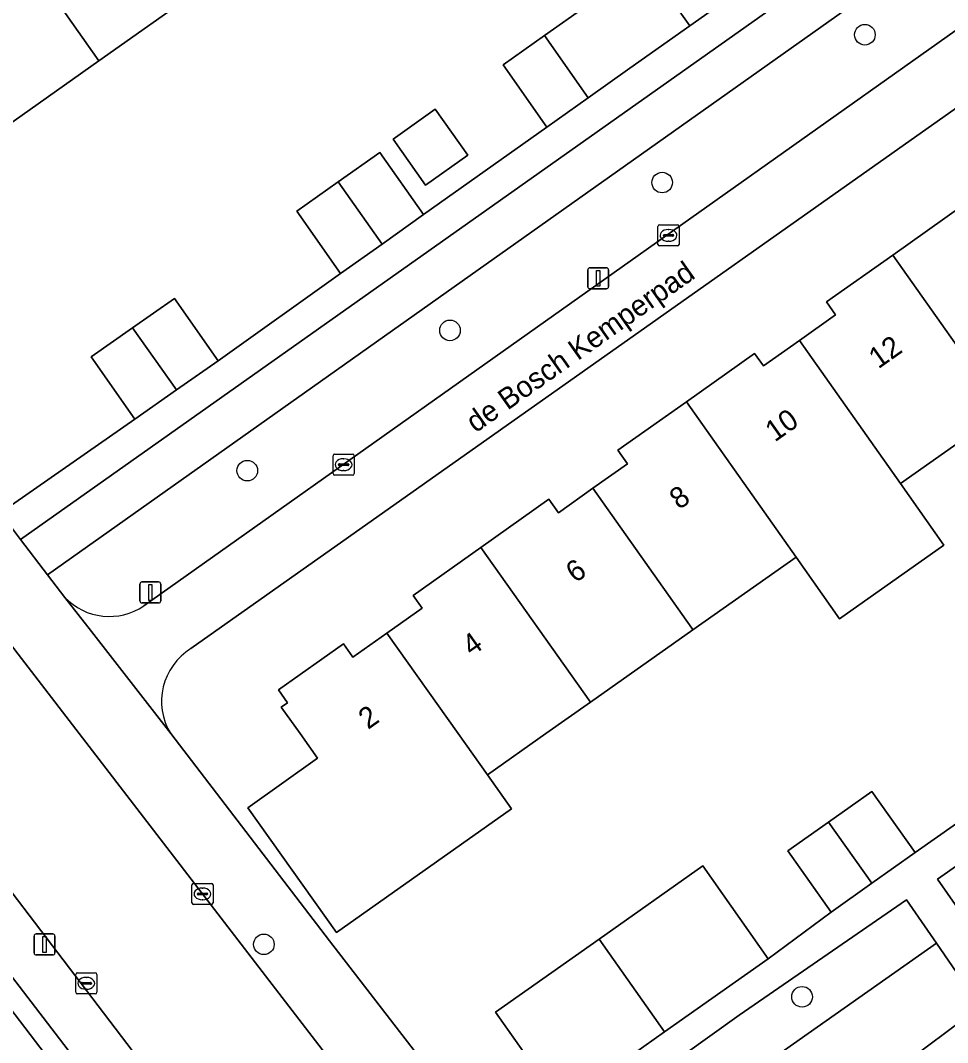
# Model space of a CAD drawing. Extents: x 159352 to 160617, y 385888 to 387323.
# Drawn here: x 160033.41 to 160077.47, y 386985.32 to 387033.88 of the extents above; entities that cross this region are included whole.
import ezdxf

# ---------------------------------------------------------------- set-up
doc = ezdxf.new("R2010")
doc.units = 0
for name, color, linetype in [('IMGEO_Boom', 7, 'Continuous'), ('IMGEO_Erf', 7, 'Continuous'), ('IMGEO_Groenvoorziening', 7, 'Continuous'), ('IMGEO_Kolk', 7, 'Continuous'), ('IMGEO_Lichtmast', 7, 'Continuous'), ('IMGEO_Muur', 7, 'Continuous'), ('IMGEO_Openbare_ruimte_label', 7, 'Continuous'), ('IMGEO_Pand', 7, 'Continuous'), ('IMGEO_Pand_nummerreeks', 7, 'Continuous'), ('IMGEO_Rijbaan_lokaal_open', 7, 'Continuous'), ('IMGEO_Voetpad_open', 7, 'Continuous')]:
    doc.layers.add(name, color=color, linetype=linetype)

msp = doc.modelspace()

# ---------------------------------------------------------------- linework, layer by layer
at = {"layer": 'IMGEO_Boom'}
for centre in [(160073.543, 387033.204), (160063.908, 387026.181), (160053.823, 387019.158), (160044.189, 387012.495), (160044.979, 386989.99), (160070.557, 386987.498)]:
    msp.add_circle(centre, 0.489, dxfattribs=at)
at = {"layer": 'IMGEO_Erf'}
for points in [[(160093.428, 387040.708), (160041.511, 387004.038)], [(160016.928, 387030.587), (160032.461, 387010.488), (160038.844, 387014.946), (160036.77, 387017.905), (160038.734, 387019.282), (160040.726, 387020.678), (160042.8, 387017.719), (160048.625, 387021.868), (160046.539, 387024.819), (160048.514, 387026.216), (160050.483, 387027.608), (160052.569, 387024.657), (160058.431, 387028.82), (160056.345, 387031.771), (160058.314, 387033.163), (160060.289, 387034.56), (160063.137, 387036.575), (160065.22, 387033.63), (160068.227, 387035.765), (160066.141, 387038.716)], [(160042.023, 387035.426), (160037.136, 387031.971), (160032.224, 387028.498)], [(160080.109, 387015.315), (160075.234, 387011.879), (160077.297, 387008.953), (160072.337, 387005.458), (160070.275, 387008.384), (160065.372, 387004.929), (160060.499, 387001.495), (160058.378, 387000), (160055.599, 386998.042), (160056.746, 386996.424), (160048.432, 386990.547), (160044.211, 386996.479), (160047.535, 386998.828), (160046.7, 387000.002), (160045.807, 387001.256), (160046.099, 387001.463), (160045.666, 387002.076), (160048.759, 387004.262), (160049.205, 387003.631), (160050.826, 387004.776), (160052.499, 387005.959), (160052.069, 387006.569), (160055.294, 387008.848), (160058.526, 387011.132), (160058.974, 387010.498), (160060.618, 387011.66), (160062.261, 387012.82), (160061.808, 387013.462), (160065.058, 387015.759), (160068.304, 387018.053), (160068.717, 387017.47), (160070.432, 387018.682), (160072.149, 387019.895), (160071.713, 387020.512), (160074.864, 387022.739), (160078.167, 387025.073)], [(160040.549, 387000.002), (160048.098, 386990.153), (160055.826, 386980.146)], [(160047.698, 386969.274), (160025.513, 386998.212), (160024.747, 386997.625), (160027.273, 386994.34), (160026.582, 386993.808), (160027.905, 386992.089), (160029.105, 386990.528), (160029.764, 386991.035), (160032.171, 386987.906), (160034.577, 386984.778)], [(160059.101, 386982.352), (160055.987, 386986.764), (160060.91, 386990.239), (160065.833, 386993.713), (160068.947, 386989.301), (160071.937, 386991.52), (160069.879, 386994.432), (160071.817, 386995.802), (160073.878, 386997.259), (160075.936, 386994.347), (160079.705, 386996.999)]]:
    msp.add_lwpolyline(points, dxfattribs=at)
msp.add_lwpolyline([(160052.661, 387026.064), (160051.117, 387028.237), (160053.122, 387029.661), (160054.666, 387027.488)], close=True, dxfattribs=at)
msp.add_arc((160043.058, 387001.537), 2.941, 121.7283, 211.4586, dxfattribs=at)
at = {"layer": 'IMGEO_Groenvoorziening'}
for points in [[(160091.915, 387048.069), (160090.707, 387049.734), (160033.413, 387009.221), (160034.7, 387007.538)], [(160078.42, 386991.037), (160095.359, 387002.914), (160093.909, 387004.95), (160086.858, 387000), (160076.993, 386993.089)], [(160058.383, 386976.989), (160076.945, 386990.041), (160075.525, 386992.099), (160067.566, 386986.624), (160056.851, 386978.967)]]:
    msp.add_lwpolyline(points, close=True, dxfattribs=at)
for points in [[(160092.53, 387047.22), (160091.915, 387048.069), (160034.7, 387007.538), (160035.514, 387006.474)], [(160039.279, 387006.071), (160092.035, 387043.461)], [(160074.953, 386983.973), (160079.027, 386987.026), (160076.945, 386990.041), (160058.383, 386976.989), (160059.263, 386975.852)]]:
    msp.add_lwpolyline(points, dxfattribs=at)
msp.add_arc((160037.636, 387008.514), 2.944, 223.8608, 303.9201, dxfattribs=at)
at = {"layer": 'IMGEO_Kolk'}
for p, q in [((160063.783, 387024.172), (160064.635, 387024.172)), ((160063.708, 387023.246), (160063.708, 387024.098)), ((160063.967, 387023.666), (160063.967, 387023.678)), ((160064.01, 387023.715), (160064.408, 387023.715)), ((160064.196, 387023.952), (160064.221, 387023.952)), ((160064.451, 387023.678), (160064.451, 387023.666)), ((160064.709, 387024.098), (160064.709, 387023.246)), ((160064.405, 387023.629), (160064.007, 387023.629)), ((160064.219, 387023.392), (160064.194, 387023.392)), ((160064.635, 387023.172), (160063.783, 387023.172)), ((160048.268, 387012.352), (160048.268, 387013.204)), ((160048.343, 387013.278), (160049.195, 387013.278)), ((160048.756, 387013.058), (160048.781, 387013.058)), ((160049.269, 387013.204), (160049.269, 387012.352)), ((160048.527, 387012.772), (160048.527, 387012.784)), ((160048.965, 387012.735), (160048.567, 387012.735)), ((160048.57, 387012.821), (160048.968, 387012.821)), ((160048.779, 387012.498), (160048.754, 387012.498)), ((160049.011, 387012.784), (160049.011, 387012.772)), ((160049.195, 387012.278), (160048.343, 387012.278)), ((160041.56, 386991.96), (160041.56, 386992.812)), ((160041.635, 386992.886), (160042.487, 386992.886)), ((160042.048, 386992.666), (160042.073, 386992.666)), ((160042.561, 386992.812), (160042.561, 386991.96)), ((160041.819, 386992.38), (160041.819, 386992.392)), ((160042.257, 386992.343), (160041.859, 386992.343)), ((160041.862, 386992.429), (160042.26, 386992.429)), ((160042.071, 386992.106), (160042.046, 386992.106)), ((160042.303, 386992.392), (160042.303, 386992.38)), ((160042.487, 386991.886), (160041.635, 386991.886)), ((160036.037, 386987.713), (160036.037, 386988.565)), ((160036.112, 386988.639), (160036.964, 386988.639)), ((160036.525, 386988.419), (160036.55, 386988.419)), ((160037.038, 386988.565), (160037.038, 386987.713)), ((160036.296, 386988.133), (160036.296, 386988.145)), ((160036.734, 386988.096), (160036.336, 386988.096)), ((160036.339, 386988.182), (160036.737, 386988.182)), ((160036.548, 386987.859), (160036.523, 386987.859)), ((160036.78, 386988.145), (160036.78, 386988.133)), ((160036.964, 386987.639), (160036.112, 386987.639))]:
    msp.add_line(p, q, dxfattribs=at)
for points in [[(160063.783, 387024.172), (160064.635, 387024.172)], [(160063.708, 387023.246), (160063.708, 387024.098)], [(160064.709, 387024.098), (160064.709, 387023.246)], [(160064.635, 387023.172), (160063.783, 387023.172)], [(160048.268, 387012.352), (160048.268, 387013.204)], [(160048.343, 387013.278), (160049.195, 387013.278)], [(160049.269, 387013.204), (160049.269, 387012.352)], [(160049.195, 387012.278), (160048.343, 387012.278)], [(160041.56, 386991.96), (160041.56, 386992.812)], [(160041.635, 386992.886), (160042.487, 386992.886)], [(160042.561, 386992.812), (160042.561, 386991.96)], [(160042.487, 386991.886), (160041.635, 386991.886)], [(160036.037, 386987.713), (160036.037, 386988.565)], [(160036.112, 386988.639), (160036.964, 386988.639)], [(160037.038, 386988.565), (160037.038, 386987.713)], [(160036.964, 386987.639), (160036.112, 386987.639)]]:
    msp.add_lwpolyline(points, dxfattribs=at)
for centre, radius, start, end in [((160063.785, 387024.096), 0.0765, 91.552, 178.448), ((160063.785, 387024.096), 0.0765, 91.552, 178.448), ((160064.633, 387024.096), 0.0765, 1.552, 88.448), ((160064.633, 387024.096), 0.0765, 1.552, 88.448), ((160064.007, 387023.675), 0.0403, 85.8775, 175.7526), ((160064.004, 387023.665), 0.0366, 178.938, 274.7102), ((160064.408, 387023.672), 0.043, 264.8664, 352.4533), ((160064.412, 387023.677), 0.0386, 1.7309, 96.639), ((160063.785, 387023.248), 0.0765, 181.552, 268.448), ((160063.785, 387023.248), 0.0765, 181.552, 268.448), ((160064.633, 387023.248), 0.0765, 271.552, 358.448), ((160064.633, 387023.248), 0.0765, 271.552, 358.448), ((160048.345, 387013.202), 0.0765, 91.552, 178.448), ((160048.345, 387013.202), 0.0765, 91.552, 178.448), ((160049.193, 387013.202), 0.0765, 1.552, 88.448), ((160049.193, 387013.202), 0.0765, 1.552, 88.448), ((160048.567, 387012.781), 0.0403, 85.8775, 175.7526), ((160048.564, 387012.771), 0.0366, 178.938, 274.7102), ((160048.968, 387012.778), 0.043, 264.8664, 352.4533), ((160048.972, 387012.783), 0.0386, 1.7309, 96.639), ((160048.345, 387012.354), 0.0765, 181.552, 268.448), ((160048.345, 387012.354), 0.0765, 181.552, 268.448), ((160049.193, 387012.354), 0.0765, 271.552, 358.448), ((160049.193, 387012.354), 0.0765, 271.552, 358.448), ((160041.637, 386992.81), 0.0765, 91.552, 178.448), ((160041.637, 386992.81), 0.0765, 91.552, 178.448), ((160042.485, 386992.81), 0.0765, 1.552, 88.448), ((160042.485, 386992.81), 0.0765, 1.552, 88.448), ((160041.859, 386992.389), 0.0403, 85.8775, 175.7526), ((160041.856, 386992.379), 0.0366, 178.938, 274.7102), ((160042.26, 386992.386), 0.043, 264.8664, 352.4533), ((160042.264, 386992.391), 0.0386, 1.7309, 96.639), ((160041.637, 386991.962), 0.0765, 181.552, 268.448), ((160041.637, 386991.962), 0.0765, 181.552, 268.448), ((160042.485, 386991.962), 0.0765, 271.552, 358.448), ((160042.485, 386991.962), 0.0765, 271.552, 358.448), ((160036.114, 386988.563), 0.0765, 91.552, 178.448), ((160036.114, 386988.563), 0.0765, 91.552, 178.448), ((160036.962, 386988.563), 0.0765, 1.552, 88.448), ((160036.962, 386988.563), 0.0765, 1.552, 88.448), ((160036.336, 386988.142), 0.0403, 85.8775, 175.7526), ((160036.333, 386988.132), 0.0366, 178.938, 274.7102), ((160036.737, 386988.139), 0.043, 264.8664, 352.4533), ((160036.741, 386988.144), 0.0386, 1.7309, 96.639), ((160036.114, 386987.715), 0.0765, 181.552, 268.448), ((160036.114, 386987.715), 0.0765, 181.552, 268.448), ((160036.962, 386987.715), 0.0765, 271.552, 358.448), ((160036.962, 386987.715), 0.0765, 271.552, 358.448)]:
    msp.add_arc(centre, radius, start, end, dxfattribs=at)
for centre, major_axis, ratio, start_param, end_param in [((160064.195, 387023.672), (-0.387, 0.002), 0.722429, 4.712389, 7.853982), ((160064.22, 387023.672), (-0.39, 0.002), 0.717154, 1.570796, 4.712389), ((160048.755, 387012.778), (-0.387, 0.002), 0.722429, 4.712389, 7.853982), ((160048.78, 387012.778), (-0.39, 0.002), 0.717154, 1.570796, 4.712389), ((160042.047, 386992.386), (-0.387, 0.002), 0.722429, 4.712389, 7.853982), ((160042.072, 386992.386), (-0.39, 0.002), 0.717154, 1.570796, 4.712389), ((160036.524, 386988.139), (-0.387, 0.002), 0.722429, 4.712389, 7.853982), ((160036.549, 386988.139), (-0.39, 0.002), 0.717154, 1.570796, 4.712389)]:
    msp.add_ellipse(centre, major_axis=major_axis, ratio=ratio, start_param=start_param, end_param=end_param, dxfattribs=at)
at = {"layer": 'IMGEO_Lichtmast'}
for p, q in [((160060.37, 387021.235), (160060.37, 387022.035)), ((160060.37, 387022.035), (160060.37, 387021.235)), ((160060.47, 387022.135), (160061.26, 387022.135)), ((160061.26, 387022.135), (160060.47, 387022.135)), ((160061.36, 387022.035), (160061.36, 387021.235)), ((160061.36, 387021.235), (160061.36, 387022.035)), ((160061.26, 387021.135), (160060.47, 387021.135)), ((160060.47, 387021.135), (160061.26, 387021.135)), ((160039.186, 387007.207), (160039.976, 387007.207)), ((160039.976, 387007.207), (160039.186, 387007.207)), ((160039.086, 387006.307), (160039.086, 387007.107)), ((160039.086, 387007.107), (160039.086, 387006.307)), ((160040.076, 387007.107), (160040.076, 387006.307)), ((160040.076, 387006.307), (160040.076, 387007.107)), ((160039.976, 387006.207), (160039.186, 387006.207)), ((160039.186, 387006.207), (160039.976, 387006.207)), ((160034.056, 386989.585), (160034.056, 386990.385)), ((160034.056, 386990.385), (160034.056, 386989.585)), ((160034.156, 386990.485), (160034.946, 386990.485)), ((160034.946, 386990.485), (160034.156, 386990.485)), ((160035.046, 386990.385), (160035.046, 386989.585)), ((160035.046, 386989.585), (160035.046, 386990.385)), ((160034.946, 386989.485), (160034.156, 386989.485)), ((160034.156, 386989.485), (160034.946, 386989.485))]:
    msp.add_line(p, q, dxfattribs=at)
for points in [[(160060.79, 387022.01), (160060.94, 387022.01), (160060.94, 387021.26), (160060.79, 387021.26), (160060.79, 387022.01)], [(160039.506, 387007.082), (160039.656, 387007.082), (160039.656, 387006.332), (160039.506, 387006.332), (160039.506, 387007.082)], [(160034.476, 386990.36), (160034.626, 386990.36), (160034.626, 386989.61), (160034.476, 386989.61), (160034.476, 386990.36)]]:
    msp.add_lwpolyline(points, dxfattribs=at)
for centre, start, end in [((160060.47, 387022.035), 90, 180), ((160060.47, 387022.035), 90, 180), ((160061.26, 387022.035), 0, 90), ((160061.26, 387022.035), 360, 90), ((160060.47, 387021.235), 180, 270), ((160060.47, 387021.235), 180, 270), ((160061.26, 387021.235), 270, 0), ((160061.26, 387021.235), 270, 0), ((160039.186, 387007.107), 90, 180), ((160039.186, 387007.107), 90, 180), ((160039.976, 387007.107), 0, 90), ((160039.976, 387007.107), 360, 90), ((160039.186, 387006.307), 180, 270), ((160039.186, 387006.307), 180, 270), ((160039.976, 387006.307), 270, 0), ((160039.976, 387006.307), 270, 0), ((160034.156, 386990.385), 90, 180), ((160034.156, 386990.385), 90, 180), ((160034.946, 386990.385), 0, 90), ((160034.946, 386990.385), 360, 90), ((160034.156, 386989.585), 180, 270), ((160034.156, 386989.585), 180, 270), ((160034.946, 386989.585), 270, 0), ((160034.946, 386989.585), 270, 0)]:
    msp.add_arc(centre, 0.1, start, end, dxfattribs=at)
at = {"layer": 'IMGEO_Muur'}
msp.add_lwpolyline([(160055.871, 386980.178), (160055.826, 386980.146), (160048.098, 386990.153)], dxfattribs=at)
at = {"layer": 'IMGEO_Pand'}
for points in [[(160037.27, 387042.17), (160035.601, 387040.99), (160035.21, 387041.543), (160031.98, 387039.26), (160037.136, 387031.971), (160042.023, 387035.426)], [(160032.224, 387028.498), (160037.136, 387031.971), (160031.98, 387039.26), (160028.752, 387036.977), (160029.081, 387036.512), (160027.402, 387035.325)], [(160065.22, 387033.63), (160063.137, 387036.575), (160060.289, 387034.56), (160058.314, 387033.163), (160060.398, 387030.211), (160062.375, 387031.609)], [(160060.398, 387030.211), (160058.314, 387033.163), (160056.345, 387031.771), (160058.431, 387028.82)], [(160052.661, 387026.064), (160054.666, 387027.488), (160053.122, 387029.661), (160051.117, 387028.237)], [(160052.569, 387024.657), (160050.483, 387027.608), (160048.514, 387026.216), (160050.596, 387023.262)], [(160050.596, 387023.262), (160048.514, 387026.216), (160046.539, 387024.819), (160048.625, 387021.868)], [(160080.109, 387015.315), (160085.013, 387018.771), (160080.193, 387025.593), (160078.596, 387024.465), (160078.167, 387025.073), (160074.864, 387022.739)], [(160074.864, 387022.739), (160071.713, 387020.512), (160072.149, 387019.895), (160070.432, 387018.682), (160075.234, 387011.879), (160080.109, 387015.315)], [(160042.8, 387017.719), (160040.726, 387020.678), (160038.734, 387019.282), (160040.818, 387016.33)], [(160040.818, 387016.33), (160038.734, 387019.282), (160036.77, 387017.905), (160038.844, 387014.946)], [(160070.275, 387008.384), (160072.337, 387005.458), (160077.297, 387008.953), (160075.234, 387011.879), (160070.432, 387018.682), (160068.717, 387017.47), (160068.304, 387018.053), (160065.058, 387015.759)], [(160065.313, 387005.012), (160065.372, 387004.929), (160070.275, 387008.384), (160065.058, 387015.759), (160061.808, 387013.462), (160062.261, 387012.82), (160060.618, 387011.66)], [(160060.618, 387011.66), (160058.974, 387010.498), (160058.526, 387011.132), (160055.294, 387008.848), (160060.499, 387001.495), (160065.372, 387004.929), (160065.313, 387005.012)], [(160054.211, 387000), (160055.599, 386998.042), (160058.378, 387000), (160060.499, 387001.495), (160055.294, 387008.848), (160052.069, 387006.569), (160052.499, 387005.959), (160050.826, 387004.776)], [(160049.205, 387003.631), (160048.759, 387004.262), (160045.666, 387002.076), (160046.099, 387001.463), (160045.807, 387001.256), (160046.7, 387000.002), (160047.535, 386998.828), (160044.211, 386996.479), (160048.432, 386990.547), (160056.746, 386996.424), (160055.599, 386998.042), (160054.211, 387000), (160050.826, 387004.776)], [(160075.936, 386994.347), (160073.878, 386997.259), (160071.817, 386995.802), (160073.874, 386992.889)], [(160073.874, 386992.889), (160071.817, 386995.802), (160069.879, 386994.432), (160071.937, 386991.52)], [(160065.833, 386993.713), (160060.91, 386990.239), (160064.024, 386985.826), (160068.947, 386989.301)], [(160060.91, 386990.239), (160055.987, 386986.764), (160059.101, 386982.352), (160064.024, 386985.826)], [(160035.159, 386982.584), (160033.882, 386984.244), (160034.577, 386984.778), (160032.171, 386987.906), (160025.062, 386982.36), (160028.724, 386977.599)]]:
    msp.add_lwpolyline(points, close=True, dxfattribs=at)
at = {"layer": 'IMGEO_Rijbaan_lokaal_open'}
for points in [[(159980.605, 387060.652), (159980.931, 387060.294), (159981.245, 387059.925), (159981.55, 387059.547), (159981.851, 387059.164), (159988.838, 387049.954), (159997.367, 387038.891), (160010.722, 387021.522), (160019.146, 387010.43), (160028.607, 386998.199), (160045.03, 386976.662), (160050.555, 386969.608)], [(160055.965, 386974.3), (160036.205, 387000.002), (160026.288, 387012.889), (160012.111, 387031.377)]]:
    msp.add_lwpolyline(points, dxfattribs=at)
at = {"layer": 'IMGEO_Voetpad_open'}
for points in [[(159986.207, 387065.133), (159989.091, 387061.239), (160000, 387047.058), (160001.462, 387045.157), (160012.111, 387031.377), (160026.288, 387012.889), (160036.205, 387000.002), (160055.965, 386974.3)], [(159979.102, 387058.573), (160000, 387031.443), (160023.734, 387000.532), (160024.142, 387000), (160025.513, 386998.212), (160047.698, 386969.274)], [(160050.555, 386969.608), (160045.03, 386976.662), (160028.607, 386998.199), (160019.146, 387010.43), (160010.722, 387021.522), (159997.367, 387038.891), (159988.838, 387049.954)], [(160092.035, 387043.461), (160039.279, 387006.071)], [(160041.511, 387004.038), (160093.428, 387040.708)], [(160059.263, 386975.852), (160058.383, 386976.989), (160056.851, 386978.967), (160055.826, 386980.146), (160048.098, 386990.153), (160040.549, 387000.002), (160036.78, 387004.847), (160035.514, 387006.474), (160034.7, 387007.538), (160033.413, 387009.221), (160032.461, 387010.488), (160016.928, 387030.587)], [(160114.415, 387011.775), (160098.9, 387000.871), (160097.432, 387000), (160080.555, 386987.967), (160079.027, 386987.026), (160074.953, 386983.973), (160062.686, 386975.345), (160058.518, 386972.375)], [(160035.514, 387006.474), (160036.78, 387004.847), (160040.549, 387000.002)], [(160078.42, 386991.037), (160076.993, 386993.089), (160086.858, 387000)], [(160079.705, 386996.999), (160075.936, 386994.347), (160073.874, 386992.889), (160071.937, 386991.52), (160068.947, 386989.301), (160064.024, 386985.826), (160059.101, 386982.352)], [(160056.851, 386978.967), (160067.566, 386986.624), (160075.525, 386992.099), (160076.945, 386990.041), (160079.027, 386987.026)]]:
    msp.add_lwpolyline(points, dxfattribs=at)
msp.add_lwpolyline([(160090.707, 387049.734), (160089.722, 387051.066), (160079.994, 387044.095), (160077.983, 387042.663), (160075.082, 387040.612), (160072.171, 387038.554), (160070.175, 387037.143), (160068.227, 387035.765), (160065.22, 387033.63), (160062.375, 387031.609), (160060.398, 387030.211), (160058.431, 387028.82), (160052.569, 387024.657), (160050.596, 387023.262), (160048.625, 387021.868), (160042.8, 387017.719), (160040.818, 387016.33), (160038.844, 387014.946), (160032.461, 387010.488), (160033.413, 387009.221)], close=True, dxfattribs=at)
for centre, radius, start, end in [((160037.636, 387008.514), 2.944, 223.8608, 303.9201), ((160043.058, 387001.537), 2.941, 121.7283, 211.4586)]:
    msp.add_arc(centre, radius, start, end, dxfattribs=at)

# ---------------------------------------------------------------- texts
at = {"layer": 'IMGEO_Openbare_ruimte_label'}
msp.add_text('de Bosch Kemperpad', height=1, rotation=35.2314, dxfattribs=at).set_placement((160055.042, 387014.266))
at = {"layer": 'IMGEO_Pand_nummerreeks'}
for s, p in [('12', (160074.181, 387017.304)), ('10', (160069.26, 387013.828)), ('8', (160064.71, 387010.613)), ('6', (160059.781, 387007.131)), ('4', (160054.855, 387003.651)), ('2', (160049.928, 387000.17))]:
    msp.add_text(s, height=1, rotation=35.2399, dxfattribs=at).set_placement(p)

doc.saveas('drawing.dxf')
